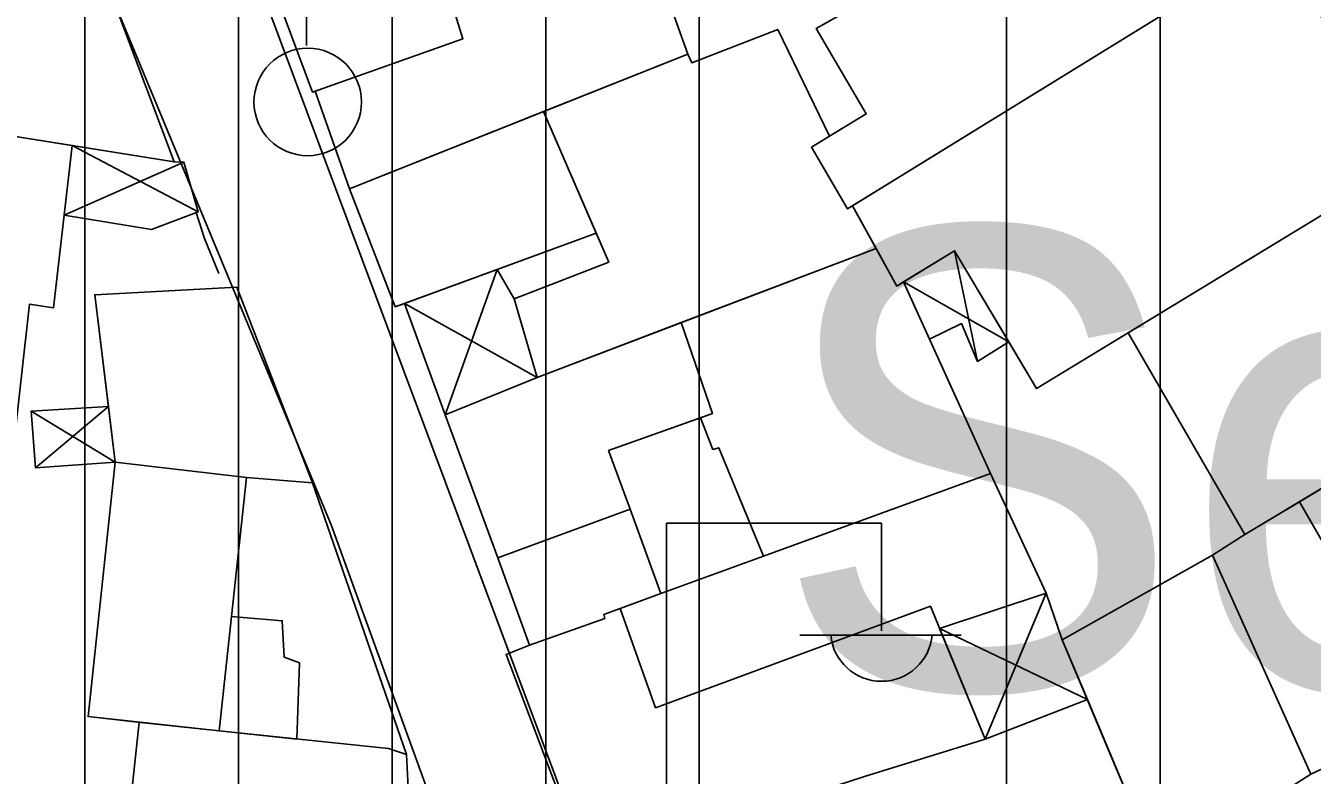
# Model space of a CAD drawing. Extents: x 417997 to 421451, y 4451742 to 4455216.
# Drawn here: x 420915.46 to 420957.34, y 4452368.56 to 4452392.96 of the extents above; entities that cross this region are included whole.
import ezdxf

# ---------------------------------------------------------------- set-up
doc = ezdxf.new("R2010")
doc.units = 0
for name, color, linetype in [('B_Kapi', 7, 'Continuous'), ('B_Mesken', 7, 'Continuous'), ('B_Sundurma', 7, 'Continuous'), ('B_Teras', 7, 'Continuous'), ('S_Elektrik_Diregi', 7, 'Continuous'), ('Sinir_Duvar_tek_tarafa_ait', 7, 'Continuous'), ('TR_YUKSEKYOGUNKONUT', 7, 'Continuous'), ('Y_Bucak_Koy', 7, 'Continuous'), ('Yol_Sose', 7, 'Continuous')]:
    doc.layers.add(name, color=color, linetype=linetype)

msp = doc.modelspace()

# ---------------------------------------------------------------- linework, layer by layer
at = {"layer": 'B_Kapi'}
msp.add_lwpolyline([(420921.749, 4452384.9), (420921.282, 4452386.033)], dxfattribs=at)
at = {"layer": 'B_Mesken'}
for points in [[(420947.896, 4452399.836), (420951.953, 4452402.308), (420954.193, 4452398.866), (420953.652, 4452398.503), (420955.652, 4452395.288), (420942.211, 4452386.998), (420941.04, 4452389.012), (420942.823, 4452390.089), (420941.194, 4452392.876), (420942.14, 4452393.405), (420940.601, 4452395.718)], [(420955.652, 4452395.288), (420942.377, 4452387.1), (420942.211, 4452386.998), (420941.04, 4452389.012), (420941.628, 4452389.367), (420942.824, 4452390.089), (420941.194, 4452392.876), (420942.14, 4452393.405), (420940.942, 4452395.206), (420940.601, 4452395.718), (420945.329, 4452398.387), (420947.896, 4452399.836), (420951.795, 4452402.212), (420951.953, 4452402.308), (420954.193, 4452398.866), (420953.652, 4452398.503)], [(420935.934, 4452395.041), (420937.017, 4452392.037), (420926.001, 4452387.656), (420924.878, 4452390.832), (420924.791, 4452390.801), (420923.127, 4452395.293), (420936.786, 4452400.477), (420938.674, 4452396.194)], [(420938.091, 4452395.949), (420935.934, 4452395.041), (420937.017, 4452392.037), (420932.309, 4452390.165), (420926.001, 4452387.656), (420924.878, 4452390.832), (420924.791, 4452390.801), (420923.127, 4452395.293), (420936.786, 4452400.477), (420938.674, 4452396.194)], [(420910.272, 4452390.126), (420920.286, 4452388.531), (420916.156, 4452399.535), (420911.75, 4452397.741), (420912.496, 4452395.156), (420910.75, 4452394.627), (420910.333, 4452390.678)], [(420920.286, 4452388.531), (420916.972, 4452389.059), (420910.272, 4452390.126), (420910.333, 4452390.678), (420910.75, 4452394.627), (420912.496, 4452395.156), (420911.75, 4452397.742), (420916.156, 4452399.535)], [(420955.652, 4452395.288), (420956.173, 4452395.588), (420960.563, 4452388.566), (420948.361, 4452381.151), (420945.698, 4452385.637), (420943.812, 4452384.487), (420942.377, 4452387.1)], [(420960.096, 4452388.282), (420959.009, 4452387.621), (420951.347, 4452382.966), (420948.361, 4452381.151), (420947.459, 4452382.669), (420945.698, 4452385.637), (420944.036, 4452384.623), (420943.812, 4452384.487), (420943.139, 4452385.713), (420942.377, 4452387.1), (420955.652, 4452395.288), (420956.173, 4452395.588), (420960.563, 4452388.566)], [(420943.139, 4452385.713), (420932.104, 4452381.51), (420931.359, 4452384.072), (420934.437, 4452385.265), (420932.309, 4452390.165), (420937.017, 4452392.037), (420937.141, 4452391.755), (420939.938, 4452392.839), (420941.628, 4452389.367), (420941.04, 4452389.012), (420942.211, 4452386.998), (420942.377, 4452387.1)], [(420941.628, 4452389.367), (420941.04, 4452389.012), (420942.211, 4452386.998), (420942.377, 4452387.1), (420943.139, 4452385.713), (420936.8, 4452383.299), (420932.104, 4452381.51), (420931.359, 4452384.072), (420934.437, 4452385.265), (420934.025, 4452386.213), (420932.309, 4452390.165), (420937.017, 4452392.037), (420937.141, 4452391.755), (420939.938, 4452392.839)], [(420916.972, 4452389.059), (420916.359, 4452383.773), (420915.576, 4452383.894), (420915.049, 4452379.135), (420909.913, 4452379.835), (420909.196, 4452379.953), (420910.239, 4452388.002), (420910.044, 4452388.054), (420910.272, 4452390.126)], [(420916.972, 4452389.059), (420916.71, 4452386.797), (420916.359, 4452383.773), (420915.576, 4452383.894), (420915.049, 4452379.135), (420909.913, 4452379.835), (420909.197, 4452379.953), (420910.238, 4452388.002), (420910.044, 4452388.055), (420910.272, 4452390.126)], [(420934.025, 4452386.213), (420927.485, 4452383.811), (420926.001, 4452387.656), (420932.309, 4452390.165)], [(420934.025, 4452386.213), (420930.803, 4452385.03), (420927.784, 4452383.921), (420927.485, 4452383.811), (420926.001, 4452387.656), (420932.309, 4452390.165)], [(420951.347, 4452382.966), (420955.145, 4452376.396), (420962.897, 4452381.051), (420959.009, 4452387.621)], [(420962.897, 4452381.051), (420956.926, 4452377.466), (420955.145, 4452376.396), (420951.347, 4452382.966), (420959.009, 4452387.621)], [(420937.421, 4452380.196), (420937.829, 4452379.167), (420938.026, 4452379.217), (420939.48, 4452375.694), (420946.865, 4452378.383), (420944.036, 4452384.623), (420943.812, 4452384.487), (420943.139, 4452385.713), (420936.8, 4452383.299), (420937.813, 4452380.336)], [(420944.036, 4452384.623), (420944.881, 4452382.76), (420946.865, 4452378.383), (420939.48, 4452375.694), (420938.027, 4452379.217), (420937.829, 4452379.167), (420937.421, 4452380.196), (420937.813, 4452380.336), (420936.8, 4452383.299), (420943.139, 4452385.713), (420943.812, 4452384.487)], [(420918.369, 4452378.757), (420917.703, 4452384.204), (420922.327, 4452384.448), (420924.794, 4452378.086), (420922.645, 4452378.256)], [(420924.794, 4452378.086), (420922.645, 4452378.256), (420918.369, 4452378.757), (420918.148, 4452380.571), (420917.703, 4452384.204), (420922.327, 4452384.448)], [(420930.831, 4452375.635), (420931.862, 4452372.792), (420934.312, 4452373.667), (420934.274, 4452373.798), (420936.129, 4452374.474), (420935.134, 4452377.225), (420934.435, 4452379.129), (420937.813, 4452380.336), (420936.8, 4452383.299), (420932.104, 4452381.51), (420929.112, 4452380.291)], [(420937.421, 4452380.196), (420934.435, 4452379.129), (420935.134, 4452377.225), (420936.129, 4452374.474), (420934.806, 4452373.993), (420934.274, 4452373.799), (420934.312, 4452373.667), (420931.862, 4452372.792), (420930.831, 4452375.635), (420929.112, 4452380.292), (420932.104, 4452381.51), (420936.8, 4452383.299), (420937.813, 4452380.336)], [(420956.926, 4452377.466), (420960.964, 4452370.457), (420968.587, 4452374.951), (420964.138, 4452381.657), (420962.897, 4452381.051)], [(420968.587, 4452374.951), (420960.964, 4452370.457), (420956.926, 4452377.466), (420962.897, 4452381.051), (420964.138, 4452381.657)], [(420922.645, 4452378.256), (420924.794, 4452378.086), (420927.855, 4452369.242), (420927.272, 4452369.429), (420921.751, 4452370.004), (420919.191, 4452370.285), (420917.489, 4452370.472), (420918.369, 4452378.757)], [(420922.645, 4452378.256), (420924.794, 4452378.086), (420927.855, 4452369.242), (420927.272, 4452369.429), (420921.751, 4452370.004), (420919.191, 4452370.285), (420919.149, 4452370.29), (420917.489, 4452370.472), (420918.369, 4452378.757)], [(420934.806, 4452373.992), (420934.274, 4452373.798), (420934.312, 4452373.667), (420931.862, 4452372.792), (420931.096, 4452372.494), (420933.898, 4452365.094), (420934.312, 4452365.287), (420941.027, 4452367.756), (420940.927, 4452367.924), (420942.762, 4452368.523), (420946.691, 4452369.734), (420945.21, 4452373.337), (420948.681, 4452374.488), (420946.865, 4452378.383), (420939.48, 4452375.694), (420936.129, 4452374.474)], [(420948.681, 4452374.488), (420945.21, 4452373.338), (420946.691, 4452369.734), (420942.762, 4452368.523), (420940.927, 4452367.924), (420941.027, 4452367.756), (420934.312, 4452365.288), (420933.898, 4452365.094), (420931.097, 4452372.494), (420931.862, 4452372.792), (420934.312, 4452373.667), (420934.274, 4452373.799), (420934.806, 4452373.993), (420936.129, 4452374.474), (420939.48, 4452375.694), (420946.865, 4452378.383)], [(420959.861, 4452369.807), (420960.964, 4452370.457), (420956.926, 4452377.466), (420955.145, 4452376.396), (420954.095, 4452375.728), (420957.297, 4452368.601)], [(420960.964, 4452370.457), (420959.861, 4452369.807), (420957.297, 4452368.601), (420954.095, 4452375.729), (420955.145, 4452376.396), (420956.926, 4452377.466)], [(420957.297, 4452368.601), (420956.151, 4452367.867), (420952.264, 4452365.692), (420950.02, 4452371.03), (420949.204, 4452372.972), (420954.095, 4452375.729)], [(420954.095, 4452375.728), (420957.297, 4452368.601), (420956.151, 4452367.867), (420952.264, 4452365.692), (420949.204, 4452372.972)], [(420918.727, 4452366.327), (420919.149, 4452370.29), (420921.751, 4452370.004), (420927.272, 4452369.429), (420927.855, 4452369.242), (420928.073, 4452364.898), (420921.183, 4452365.793)], [(420927.855, 4452369.242), (420928.073, 4452364.898), (420921.183, 4452365.793), (420918.727, 4452366.327), (420919.149, 4452370.29), (420919.191, 4452370.285), (420921.751, 4452370.004), (420927.272, 4452369.429)]]:
    msp.add_lwpolyline(points, close=True, dxfattribs=at)
at = {"layer": 'B_Sundurma'}
for p, q in [((420921.068, 4452386.902), (420916.972, 4452389.059)), ((420916.71, 4452386.797), (420920.605, 4452388.52)), ((420946.443, 4452382.034), (420945.698, 4452385.637)), ((420930.802, 4452385.03), (420929.112, 4452380.291)), ((420947.459, 4452382.669), (420944.036, 4452384.623)), ((420932.104, 4452381.51), (420927.784, 4452383.921)), ((420918.369, 4452378.757), (420915.64, 4452380.415)), ((420918.147, 4452380.571), (420915.777, 4452378.573)), ((420946.691, 4452369.734), (420948.681, 4452374.488)), ((420950.02, 4452371.03), (420945.21, 4452373.337))]:
    msp.add_line(p, q, dxfattribs=at)
for points in [[(420916.71, 4452386.797), (420919.555, 4452386.333), (420921.068, 4452386.902), (420920.605, 4452388.52), (420920.286, 4452388.531), (420916.972, 4452389.059)], [(420920.286, 4452388.531), (420920.605, 4452388.52), (420921.068, 4452386.902), (420919.555, 4452386.333), (420916.71, 4452386.797), (420916.972, 4452389.059)], [(420944.881, 4452382.76), (420945.919, 4452383.266), (420946.443, 4452382.034), (420947.459, 4452382.669), (420945.698, 4452385.637), (420944.036, 4452384.623)], [(420947.459, 4452382.669), (420946.443, 4452382.034), (420945.919, 4452383.266), (420944.881, 4452382.76), (420944.036, 4452384.623), (420945.698, 4452385.637)], [(420932.104, 4452381.51), (420931.359, 4452384.072), (420930.802, 4452385.03), (420927.784, 4452383.921), (420929.112, 4452380.291)], [(420932.104, 4452381.51), (420929.112, 4452380.292), (420927.784, 4452383.921), (420930.803, 4452385.03), (420931.359, 4452384.072)], [(420918.369, 4452378.757), (420918.147, 4452380.571), (420915.64, 4452380.415), (420915.777, 4452378.573)], [(420918.369, 4452378.757), (420915.777, 4452378.573), (420915.64, 4452380.416), (420918.148, 4452380.571)], [(420946.691, 4452369.734), (420950.02, 4452371.03), (420949.204, 4452372.972), (420948.681, 4452374.488), (420945.21, 4452373.337)], [(420949.204, 4452372.972), (420950.02, 4452371.03), (420946.691, 4452369.734), (420945.21, 4452373.338), (420948.681, 4452374.488)]]:
    msp.add_lwpolyline(points, close=True, dxfattribs=at)
at = {"layer": 'B_Teras'}
for points in [[(420923.127, 4452395.293), (420924.791, 4452390.801), (420929.693, 4452392.536), (420929.055, 4452394.575), (420932.06, 4452395.66), (420933.035, 4452393.821), (420938.674, 4452396.194), (420936.786, 4452400.477)], [(420918.369, 4452378.757), (420917.489, 4452370.472), (420921.751, 4452370.004), (420922.645, 4452378.256)], [(420931.862, 4452372.792), (420930.831, 4452375.635), (420935.134, 4452377.225), (420936.129, 4452374.474), (420934.274, 4452373.798), (420934.312, 4452373.667)], [(420934.274, 4452373.798), (420934.312, 4452373.667), (420931.862, 4452372.792), (420931.096, 4452372.494), (420933.898, 4452365.094), (420934.312, 4452365.287), (420941.027, 4452367.756), (420940.927, 4452367.924), (420942.762, 4452368.523), (420946.691, 4452369.734), (420944.912, 4452374.062), (420935.965, 4452370.761), (420934.806, 4452373.992)], [(420921.751, 4452370.004), (420924.285, 4452369.74), (420924.366, 4452372.227), (420923.876, 4452372.403), (420923.811, 4452373.59), (420922.155, 4452373.727)]]:
    msp.add_lwpolyline(points, close=True, dxfattribs=at)
at = {"layer": 'S_Elektrik_Diregi'}
for p, q in [((420924.602, 4452392.315), (420924.602, 4452409.815)), ((420936.316, 4452359.267), (420936.316, 4452376.767)), ((420936.316, 4452376.767), (420943.316, 4452376.767)), ((420943.316, 4452373.267), (420943.316, 4452376.767)), ((420940.656, 4452373.127), (420945.906, 4452373.127))]:
    msp.add_line(p, q, dxfattribs=at)
msp.add_circle((420924.638, 4452390.479), 1.75, dxfattribs=at)
msp.add_arc((420943.317, 4452373.28), 1.658, 184.8384, 355.1464, dxfattribs=at)
at = {"layer": 'Sinir_Duvar_tek_tarafa_ait'}
msp.add_lwpolyline([(420921.004, 4452386.878), (420921.282, 4452386.033)], dxfattribs=at)
at = {"layer": 'TR_YUKSEKYOGUNKONUT'}
for p, q in [((420917.387, 4452336.187), (420917.387, 4452407.983)), ((420917.387, 4452336.187), (420917.387, 4452407.983)), ((420922.387, 4452335.636), (420922.387, 4452407.763)), ((420922.387, 4452335.636), (420922.387, 4452407.763)), ((420927.387, 4452335.085), (420927.387, 4452407.542)), ((420927.387, 4452335.085), (420927.387, 4452407.542)), ((420932.387, 4452334.534), (420932.387, 4452407.321)), ((420932.387, 4452334.534), (420932.387, 4452407.321)), ((420937.387, 4452333.983), (420937.387, 4452407.101)), ((420937.387, 4452333.983), (420937.387, 4452407.101)), ((420947.387, 4452286.277), (420947.387, 4452406.66)), ((420947.387, 4452286.277), (420947.387, 4452406.66)), ((420952.387, 4452285.83), (420952.387, 4452406.439)), ((420952.387, 4452285.83), (420952.387, 4452406.439))]:
    msp.add_line(p, q, dxfattribs=at)
at = {"layer": 'Yol_Sose'}
for points in [[(420939.729, 4452348.193), (420934.052, 4452364.923), (420920.102, 4452402.221), (420912.487, 4452422.727), (420912.457, 4452422.987), (420912.562, 4452423.319), (420912.954, 4452424.034), (420920.334, 4452429.226), (420921.698, 4452430.421), (420928.777, 4452437.912), (420929.055, 4452438.167), (420929.532, 4452438.278), (420929.996, 4452438.212), (420930.177, 4452438.038), (420943.57, 4452416.084), (420955.151, 4452397.863), (420962.25, 4452385.54), (420979.284, 4452358.557), (420983.949, 4452351.313)], [(420889.949, 4452344.413), (420893.316, 4452376.88), (420895.989, 4452416.453), (420896.074, 4452416.738), (420896.3, 4452416.949), (420905.558, 4452419.521), (420905.755, 4452419.555), (420906.112, 4452419.562), (420908.619, 4452418.637), (420908.888, 4452418.327), (420915.038, 4452401.684), (420925.404, 4452376.712), (420934.541, 4452351.552), (420935.939, 4452347.723)]]:
    msp.add_lwpolyline(points, dxfattribs=at)

# ---------------------------------------------------------------- texts
at = {"layer": 'Y_Bucak_Koy'}
msp.add_text('Selamet Mahallesi', height=15, dxfattribs=at).set_placement((420939.753, 4452371.373))

doc.saveas('drawing.dxf')
